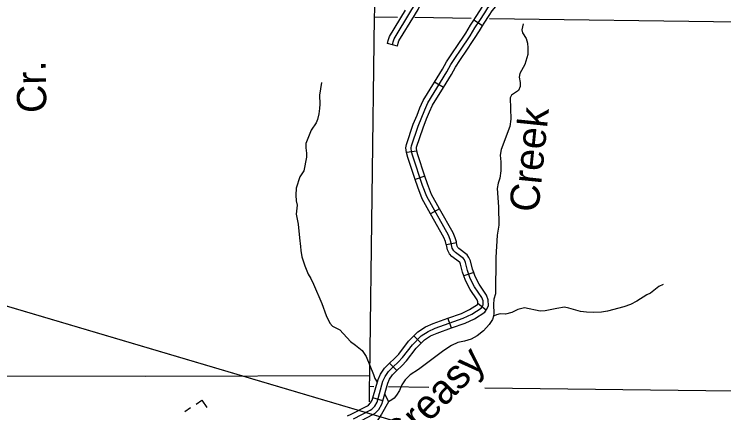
# Model space of a CAD drawing. Extents: x 0 to 3171, y 0 to 2059.
# Drawn here: x 1322.4 to 1493, y 760.1 to 855.9 of the extents above; entities that cross this region are included whole.
import ezdxf

# ---------------------------------------------------------------- set-up
doc = ezdxf.new("R2010")
doc.units = 0
for name, color, linetype in [('Default', 7, 'Continuous'), ('Level 32', 7, 'Continuous'), ('Level 35', 7, 'Continuous'), ('Level 4', 7, 'Continuous'), ('Level 45', 7, 'Continuous'), ('Level 5', 7, 'Continuous'), ('Level 57', 7, 'Continuous')]:
    doc.layers.add(name, color=color, linetype=linetype)

msp = doc.modelspace()

# ---------------------------------------------------------------- linework, layer by layer
at = {"layer": 'Default'}
for points in [[(641.57, 882.9), (992.89, 882.9), (1640.89, 690.88)], [(1029.42, 872.07), (1640.89, 690.88)]]:
    msp.add_lwpolyline(points, dxfattribs=at)
at = {"layer": 'Level 32'}
for p, q in [((1421.13, 816.94), (1418.76, 816.14)), ((1424.64, 809.15), (1422.46, 807.93)), ((1428.73, 800.95), (1426.27, 800.47)), ((1432.85, 793.78), (1430.48, 792.99)), ((1435.86, 784.78), (1433.89, 786.31)), ((1427.48, 780.49), (1426.64, 782.85)), ((1420.22, 776.82), (1418.44, 778.57)), ((1414.38, 770.29), (1412.58, 772.02)), ((1411.01, 763), (1408.6, 763.68))]:
    msp.add_line(p, q, dxfattribs=at)
for points in [[(1403.95, 758.67), (1407.99, 760.74), (1408.35, 761), (1409.06, 761.7), (1409.62, 762.67), (1411.03, 767.68), (1411.55, 768.8), (1412.37, 770.01), (1413.49, 771.17), (1414.72, 772.28), (1415.77, 773.42), (1418.11, 776.45), (1420.24, 778.62), (1421.89, 779.68), (1423.58, 780.43), (1430.35, 782.84), (1432.44, 783.81), (1434.64, 785.24), (1434.88, 785.56), (1435.11, 786.06), (1435.11, 787.01), (1434.79, 787.81), (1433.06, 790.4), (1432.02, 792.35), (1431.37, 794.27), (1430.88, 796.21), (1430.61, 796.86), (1430.37, 797.21), (1428.45, 798.61), (1428.05, 799.06), (1427.7, 799.69), (1427.47, 800.86), (1427.22, 801.71), (1426.76, 802.8), (1421.59, 812.05), (1420.55, 814.73), (1418.18, 821.76), (1417.93, 822.84)], [(1418.76, 816.14), (1416.98, 821.42), (1416.69, 822.67)], [(1421.13, 816.94), (1419.38, 822.1), (1419.17, 823.01)], [(1422.46, 807.93), (1420.45, 811.52), (1419.38, 814.3), (1418.76, 816.14)], [(1424.64, 809.15), (1422.72, 812.58), (1421.73, 815.15), (1421.13, 816.94)], [(1428.73, 800.95), (1428.69, 801.16), (1428.4, 802.13), (1427.89, 803.35), (1424.64, 809.15)], [(1426.27, 800.47), (1426.26, 800.56), (1426.04, 801.29), (1425.64, 802.26), (1422.46, 807.93)], [(1430.48, 792.99), (1430.17, 793.91), (1429.69, 795.82), (1429.5, 796.27), (1429.46, 796.33), (1427.61, 797.68), (1427.03, 798.33), (1426.51, 799.26), (1426.27, 800.47)], [(1432.85, 793.78), (1432.57, 794.62), (1432.07, 796.61), (1431.71, 797.46), (1431.29, 798.09), (1429.3, 799.55), (1429.07, 799.79), (1428.89, 800.13), (1428.73, 800.95)], [(1435.86, 784.78), (1435.96, 784.91), (1436.37, 785.79), (1436.36, 787.25), (1435.9, 788.39), (1434.13, 791.04), (1433.17, 792.85), (1432.85, 793.78)], [(1433.81, 786.21), (1433.86, 786.33), (1433.86, 786.76), (1433.67, 787.22), (1431.98, 789.75), (1430.86, 791.86), (1430.48, 792.99)], [(1426.64, 782.85), (1429.88, 784), (1431.83, 784.9), (1433.78, 786.17), (1433.89, 786.31)], [(1427.48, 780.49), (1430.83, 781.68), (1433.05, 782.71), (1435.5, 784.31), (1435.86, 784.78)], [(1418.44, 778.57), (1419.44, 779.59), (1421.29, 780.78), (1423.11, 781.59), (1426.64, 782.85)], [(1420.22, 776.82), (1421.03, 777.64), (1422.48, 778.58), (1424.04, 779.26), (1427.48, 780.49)], [(1412.58, 772.02), (1412.62, 772.07), (1413.83, 773.17), (1414.81, 774.23), (1417.16, 777.28), (1418.44, 778.57)], [(1414.36, 770.27), (1415.6, 771.39), (1416.73, 772.61), (1419.05, 775.63), (1420.22, 776.82)], [(1408.6, 763.68), (1409.85, 768.12), (1410.46, 769.43), (1411.4, 770.8), (1412.58, 772.02)], [(1411.01, 763), (1412.2, 767.25), (1412.64, 768.18), (1413.35, 769.22), (1414.38, 770.29)], [(1402.52, 759.39), (1403.4, 759.79), (1407.34, 761.82), (1407.55, 761.96), (1408.06, 762.47), (1408.46, 763.16), (1408.6, 763.68)], [(1403.55, 757.11), (1404.49, 757.54), (1408.63, 759.67), (1409.15, 760.03), (1410.06, 760.93), (1410.78, 762.18), (1411.01, 763)]]:
    msp.add_lwpolyline(points, dxfattribs=at)
at = {"layer": 'Level 35'}
for points in [[(1444.77, 853.58), (1444.43, 852.14), (1444.61, 851.39), (1445.47, 850.03), (1445.81, 848.9), (1445.9, 847.78), (1445.85, 846.2), (1445.18, 843.79), (1443.92, 841.65), (1443.79, 840.77), (1444.03, 839.49), (1444.05, 838.52), (1443.6, 837.52), (1441.93, 836.4), (1441.58, 835.82), (1441.78, 830.7), (1441.5, 828.91), (1439.47, 823.4), (1439.23, 821.98), (1439.38, 820.45), (1439.38, 818.26), (1439.14, 816.48), (1438.73, 815.28), (1438.52, 814.01), (1438.84, 809.56), (1438.88, 805.22), (1438.53, 802.82), (1438.16, 797.42), (1438.1, 788.68), (1437.69, 787.45), (1437.58, 786.14), (1437.7, 783.93), (1437.6, 783.34), (1437.33, 782.51), (1436.57, 781.35), (1435.2, 779.84), (1433.72, 778.6), (1432.24, 777.84), (1430.65, 777.33), (1429.03, 776.97), (1427.49, 776.27), (1425.7, 775.09), (1419.61, 770.51), (1417.59, 769.22), (1416.34, 768.06), (1415.55, 766.83), (1414.99, 765.45), (1414.27, 764.34)], [(1396.22, 839.51), (1395.78, 836.43), (1395.83, 834.29), (1395.77, 833.19), (1395.61, 831.94), (1395.3, 830.62), (1394.98, 829.75), (1393.74, 828.03), (1392.47, 824.78), (1392.48, 823.78), (1392.67, 822.52), (1392.62, 821.55), (1392.02, 818.23), (1391.03, 816.84), (1390.18, 814.07), (1390.08, 812.38), (1390.19, 811.03), (1390.4, 809.97), (1390.19, 807.86), (1390.67, 805.47), (1390.93, 802.13), (1391.23, 800.05), (1391.27, 799.1), (1391.53, 797.55), (1392.24, 795.44), (1393.06, 793.43), (1393.69, 792.37), (1394.33, 791.04), (1396.32, 786.37), (1397.37, 783.51), (1398.23, 781.68), (1398.93, 780.92), (1400.69, 780.02), (1403.24, 777.22), (1404.47, 776.34), (1406.03, 775.07), (1406.97, 773.63), (1408.75, 769.35), (1409.11, 768.32), (1409.67, 767.49)], [(1478.37, 790.92), (1477.33, 790.44), (1475.39, 788.88), (1474.45, 788.47), (1472.05, 786.94), (1470.53, 786.13), (1468.91, 785.55), (1465.03, 784.52), (1463.57, 784.29), (1461.76, 784.22), (1459.98, 784.27), (1458.49, 784.46), (1455.72, 785.26), (1454.64, 785.48), (1452.8, 785.2), (1450.07, 784.58), (1448.85, 784.56), (1445.05, 785.31), (1443.44, 784.95), (1442.03, 784.23), (1440.51, 783.8), (1439.19, 783.91), (1438.35, 783.68), (1437.59, 783.3)], [(1414.27, 764.34), (1413.69, 763.62), (1413.14, 763.25), (1412.36, 762.77), (1410.67, 759.74), (1409.8, 758.45), (1408.81, 757.41), (1407.38, 756.24), (1406.33, 755.75), (1405.41, 755.62), (1404.38, 755.63), (1403.75, 755.54), (1403.25, 755.31), (1401.91, 754.43), (1400.95, 753.71), (1400.18, 753.06)], [(1411.46, 764.6), (1412.36, 762.77)]]:
    msp.add_lwpolyline(points, dxfattribs=at)
at = {"layer": 'Level 4'}
msp.add_lwpolyline([(1407.77, 762.76), (1407.82, 766.4), (1407.85, 768.98), (1409.03, 855.2), (1409.06, 857.13), (1410.35, 942.16), (1410.4, 944.98), (1412.35, 1029.76), (1412.43, 1033.12), (1412.42, 1034.99)], dxfattribs=at)
at = {"layer": 'Level 45'}
for p, q in [((1434.98, 853.09), (1432.89, 854.47)), ((1414.54, 848.23), (1412.11, 848.81)), ((1425.56, 838.28), (1423.44, 839.59)), ((1419.17, 823.01), (1416.69, 822.67))]:
    msp.add_line(p, q, dxfattribs=at)
for points in [[(1413.32, 848.52), (1413.5, 849.26), (1413.74, 850), (1417.77, 856.61), (1418.37, 857.64), (1418.96, 858.76), (1419.99, 860), (1420.55, 860.24), (1421.02, 860.21), (1421.24, 860.21), (1422.66, 859.64), (1426.07, 858.11), (1426.81, 857.87), (1427.38, 857.95), (1428.04, 858.41), (1429.65, 860.05), (1432.55, 863.99), (1437.21, 869.21)], [(1417.93, 822.84), (1417.81, 823.74), (1417.9, 824.26), (1419.51, 828.99), (1421.07, 832.9), (1421.82, 834.59), (1426.41, 842.03), (1427.38, 843.81), (1428.47, 845.47), (1429.66, 847.22), (1432, 850.69), (1433.16, 852.59), (1434.35, 854.41), (1435.53, 856.25), (1436.25, 857.44), (1438, 859.47), (1438.85, 860.7), (1439.44, 861.56), (1440.06, 862.91), (1440.62, 864.06), (1442.22, 868.75)], [(1432.89, 854.47), (1433.3, 855.09), (1434.47, 856.91), (1435.23, 858.17), (1437.01, 860.23), (1437.82, 861.41), (1437.98, 861.65)], [(1434.98, 853.09), (1435.4, 853.73), (1436.59, 855.59), (1437.27, 856.7), (1438.99, 858.7), (1439.88, 859.99), (1440.05, 860.24)], [(1418.59, 855.56), (1418.84, 855.97), (1419.46, 857.03), (1420.01, 858.06), (1420.76, 858.97), (1420.77, 858.98), (1420.98, 858.96), (1421, 858.96), (1422.17, 858.49), (1423.45, 857.92)], [(1412.11, 848.81), (1412.3, 849.6), (1412.59, 850.53), (1416.45, 856.86)], [(1414.54, 848.23), (1414.7, 848.93), (1414.88, 849.47), (1418.59, 855.56)], [(1428.08, 847.12), (1428.62, 847.92), (1430.95, 851.36), (1432.1, 853.26), (1432.89, 854.47)], [(1430.15, 845.72), (1430.69, 846.52), (1433.05, 850.01), (1434.21, 851.92), (1434.98, 853.09)], [(1423.44, 839.59), (1425.33, 842.65), (1426.31, 844.45), (1427.43, 846.16), (1428.08, 847.12)], [(1425.56, 838.28), (1427.49, 841.4), (1428.45, 843.17), (1429.51, 844.77), (1430.15, 845.72)], [(1419.22, 831.65), (1419.92, 833.39), (1420.71, 835.17), (1423.44, 839.59)], [(1421.54, 830.72), (1422.22, 832.41), (1422.93, 834), (1425.56, 838.28)], [(1416.69, 822.67), (1416.54, 823.77), (1416.69, 824.57), (1418.33, 829.43), (1419.22, 831.65)], [(1419.17, 823.01), (1419.07, 823.72), (1419.11, 823.94), (1420.68, 828.56), (1421.54, 830.72)]]:
    msp.add_lwpolyline(points, dxfattribs=at)
at = {"layer": 'Level 5'}
for points in [[(1414.53, 855.12), (1409.03, 855.2)], [(1432.27, 854.87), (1418.69, 855.06)], [(1496.54, 853.94), (1436.67, 854.81)], [(1407.85, 768.98), (1353.91, 768.82), (1320.27, 768.91)], [(1408.84, 766.38), (1407.82, 766.4)], [(1422.05, 766.21), (1412.37, 766.34)], [(1495.33, 765.28), (1435.56, 766.04)]]:
    msp.add_lwpolyline(points, dxfattribs=at)
at = {"layer": 'Level 57'}
msp.add_line((1364.76, 761.3), (1363.38, 760.37), dxfattribs=at)
msp.add_lwpolyline([(1366.14, 762.22), (1367.52, 763.15), (1368.68, 761.42)], dxfattribs=at)

# ---------------------------------------------------------------- texts
at = {"layer": 'Level 35'}
for s, rotation, p in [('Cr.', 91.2235, (1330.16, 832.22)), ('Creek', 84.1159, (1448.37, 808.11)), ('Greasy', 45.5399, (1414.78, 750.22))]:
    msp.add_text(s, height=7.04, rotation=rotation, dxfattribs=at).set_placement(p)

doc.saveas('drawing.dxf')
